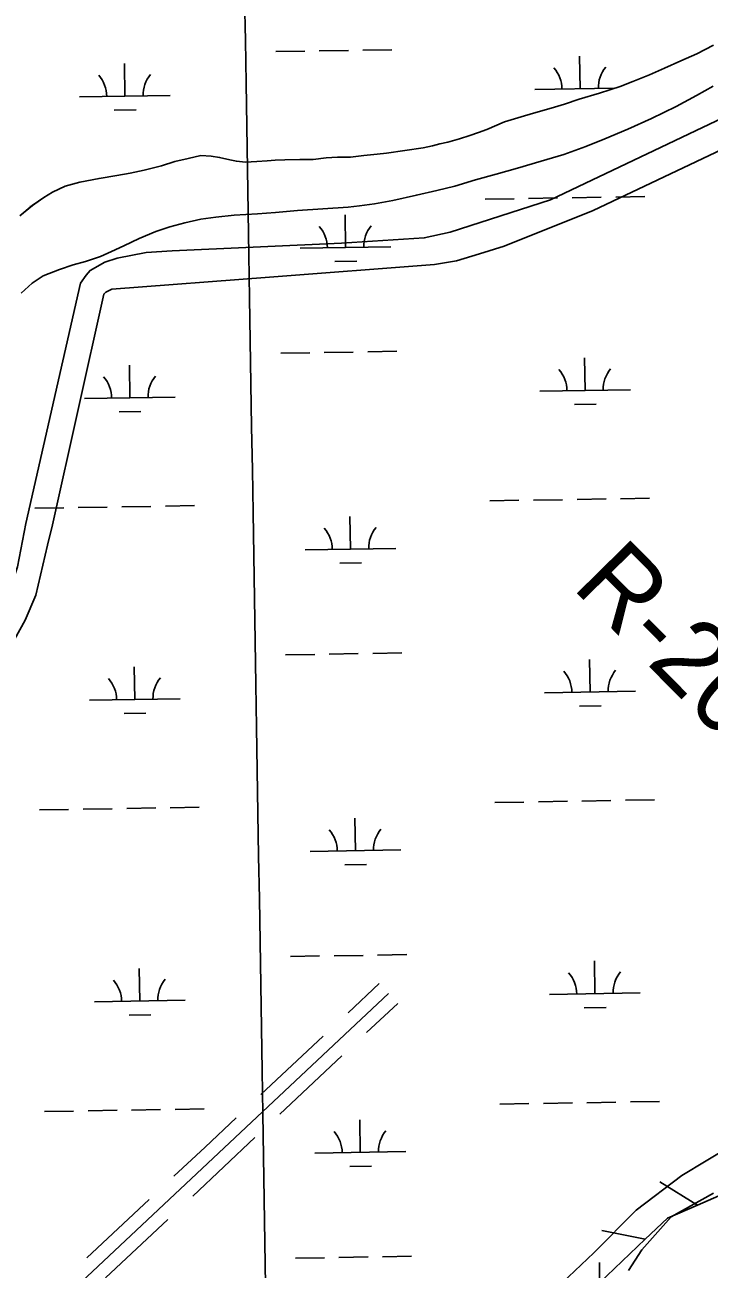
# Model space of a CAD drawing. Extents: x 3855477 to 3893699, y 299188 to 325115.
# Drawn here: x 3875184 to 3875938, y 318147 to 319519 of the extents above; entities that cross this region are included whole.
import ezdxf

# ---------------------------------------------------------------- set-up
doc = ezdxf.new("R2010")
doc.units = 0
for name, color, linetype in [('V-GRID-MAJR', 7, 'Continuous'), ('V-LEVE-TOET', 7, 'Continuous'), ('V-RIVR-EDGE', 7, 'Continuous'), ('V-RIVR-RANG-IDEN', 7, 'Continuous'), ('V-ROAD-CNTR', 7, 'Continuous'), ('V-RRAP-FSHR', 7, 'Continuous'), ('V-TOPO-SHOR', 7, 'Continuous'), ('V-WETL-SWMP', 7, 'Continuous')]:
    doc.layers.add(name, color=color, linetype=linetype)

msp = doc.modelspace()

# ---------------------------------------------------------------- linework, layer by layer
at = {"layer": 'V-GRID-MAJR'}
msp.add_spline([(3875665.2, 304876.4), (3875615.9, 307902.9), (3875517.1, 313962.9), (3875418.4, 320022.9), (3875369, 323056.4)], degree=3, dxfattribs=at)
at = {"layer": 'V-LEVE-TOET'}
for points in [[(3875185, 318969.5), (3875245, 319234.4), (3875251.5, 319243.3), (3875255.8, 319248.5), (3875271.8, 319257.5), (3875285.6, 319262), (3875317.7, 319268.3), (3875346.2, 319270.2), (3875532.7, 319278.6), (3875624, 319284.2), (3875652.5, 319290.5), (3875763.2, 319326.4), (3876037.2, 319456.7)], [(3875994.8, 319402), (3875810.2, 319314.6), (3875712, 319275.2), (3875685, 319266.8), (3875659.5, 319259.1), (3875635.4, 319255.1), (3875453.5, 319240.9), (3875279.6, 319227.6), (3875273, 319224.6), (3875270.8, 319222.3), (3875214.4, 318967.7), (3875208.9, 318945.3)], [(3875208.9, 318945.3), (3875195.9, 318890.3), (3875184.3, 318862.6), (3875158.7, 318816.6), (3875103.7, 318715), (3875020.7, 318582.9), (3874977.7, 318508.1), (3874968.7, 318494.3), (3874956, 318489.9), (3874948.7, 318491.6), (3874941.8, 318506.7), (3874953.1, 318541.8), (3874989.8, 318597.8), (3875117.3, 318800.6), (3875149.5, 318854.3), (3875164.9, 318889.7), (3875175.7, 318921.4), (3875185, 318969.5)], [(3875961.8, 318282.5), (3875908.2, 318250.2), (3875857.7, 318212.2), (3875811.2, 318165.2), (3875755, 318112.1)], [(3875849.1, 318145.7), (3875863.9, 318168.5), (3875896.4, 318204.6), (3875943.1, 318230.8)]]:
    msp.add_lwpolyline(points, dxfattribs=at)
at = {"layer": 'V-RIVR-EDGE'}
msp.add_spline([(3875333.8, 317153.7), (3875382.5, 317211.7), (3875416.1, 317256.3), (3875447.7, 317311.6), (3875463.4, 317343.9), (3875526.9, 317421.4), (3875570.9, 317488.3), (3875613.4, 317571.4), (3875636.6, 317617.6), (3875653.8, 317644.3), (3875696.2, 317722.3), (3875739.5, 317798.3), (3875802.3, 317901), (3875859.1, 317980.5), (3875919.9, 318064.9), (3875931.9, 318079.6), (3876041.4, 318197.3), (3876076.9, 318245.4), (3876119.3, 318306.7), (3876129.3, 318317), (3876143.3, 318328.9), (3876165.7, 318352.8), (3876193.7, 318388.2), (3876212.5, 318413.3), (3876222.9, 318428.8), (3876230.5, 318437.1), (3876240, 318442.3), (3876254.4, 318455.4), (3876268, 318470.1), (3876296.4, 318504.7), (3876316.8, 318523.4), (3876344.7, 318547.2), (3876386.6, 318571.9), (3876408.2, 318586.1), (3876436.5, 318602), (3876464.4, 318616.3), (3876505.5, 318635.3), (3876509.5, 318637.3), (3876508.7, 318640.5), (3876498.8, 318652.1), (3876498.4, 318655.3), (3876499.2, 318658.5), (3876570.7, 318703.3), (3876579.8, 318708.9), (3876585, 318710.4), (3876591, 318706.4), (3876618.5, 318691.2), (3876621.6, 318690.4), (3876625.2, 318691.2), (3876632, 318693.6), (3876644.8, 318701.9), (3876661.5, 318709.9), (3876695.1, 318726.1), (3876725.4, 318740.4), (3876748.9, 318756.3), (3876771.7, 318770.6), (3876821.6, 318805.5), (3876855.9, 318829.3), (3876863.5, 318835.3), (3876870.7, 318837.7), (3876878.7, 318835.7), (3876888.6, 318830.1), (3876900.9, 318822.1), (3876907.3, 318820.8), (3876917.7, 318821.2), (3876935.6, 318826.4), (3876956.8, 318837.1), (3876973.5, 318842.2), (3876993.5, 318846.1), (3877006.6, 318850.9), (3877026.6, 318862.4), (3877050.5, 318877.5)], degree=3, dxfattribs=at)
at = {"layer": 'V-ROAD-CNTR'}
for points in [[(3875574.3, 318462), (3875540.1, 318429.8)], [(3875584.6, 318451.1), (3874817.1, 317730), (3874870.2, 317462)], [(3875594.9, 318440.1), (3875560.6, 318408)], [(3875512.7, 318404.1), (3875444.1, 318339.7)], [(3875533.2, 318382.2), (3875464.7, 318317.8)], [(3875416.7, 318313.9), (3875382.5, 318281.7)], [(3875437.3, 318292.1), (3875403, 318259.9)], [(3875382.5, 318281.7), (3875348.2, 318249.5)], [(3875403, 318259.9), (3875368.8, 318227.7)], [(3875320.8, 318223.8), (3875252.3, 318159.4)], [(3875341.3, 318201.9), (3875272.8, 318137.5)]]:
    msp.add_lwpolyline(points, dxfattribs=at)
at = {"layer": 'V-RRAP-FSHR'}
for p, q in [((3875925.3, 318217.7), (3875883.8, 318243.3)), ((3875867.7, 318180), (3875819.8, 318189.6))]:
    msp.add_line(p, q, dxfattribs=at)
for points in [[(3875989.4, 318245.9), (3875984.2, 318243.2), (3875925.3, 318217.7)], [(3875925.3, 318217.7), (3875892.2, 318203.4), (3875867.7, 318180)], [(3875867.7, 318180), (3875817, 318131.7)]]:
    msp.add_lwpolyline(points, dxfattribs=at)
at = {"layer": 'V-TOPO-SHOR'}
for points in [[(3875942.9, 319497), (3875924.5, 319487.3), (3875906.8, 319479.5), (3875888.8, 319471.4), (3875872.3, 319464.1), (3875854.2, 319456.7), (3875840, 319451.4), (3875817.2, 319443.9), (3875794.8, 319437.3), (3875778.6, 319431.9), (3875764.1, 319427.4), (3875744.4, 319422), (3875731, 319417.9), (3875712.5, 319412.1), (3875693.2, 319403.9), (3875683.8, 319400.6), (3875674.4, 319397.3), (3875663, 319393.6), (3875650, 319389.9), (3875641.3, 319388.2), (3875633, 319385.7), (3875622.8, 319383.6)], [(3875179.9, 319223.4), (3875192, 319234.3), (3875203.9, 319242.5), (3875222, 319249.5), (3875237.1, 319254.4), (3875250.5, 319258.2), (3875267.1, 319263.6), (3875279.4, 319269.3), (3875292.8, 319275.5), (3875309.8, 319283.6), (3875328.3, 319291.4), (3875343.8, 319296.4), (3875360, 319301), (3875377.8, 319304.8), (3875394.5, 319307), (3875414.7, 319309.3), (3875440.1, 319310.8), (3875460, 319312.3), (3875484.2, 319314.6), (3875540.1, 319318.2), (3875552.8, 319319.5), (3875569.1, 319321.8), (3875589.3, 319325.6), (3875615.4, 319331.5), (3875638, 319336.6), (3875657.8, 319341.2), (3875680.4, 319348.3), (3875703.3, 319354.6), (3875726.7, 319361.3), (3875752.8, 319368.8), (3875778.1, 319376.3), (3875802.2, 319384.9), (3875823.2, 319393.6), (3875848.5, 319404.2), (3875874.5, 319416.1), (3875901.8, 319429.2), (3875924.2, 319441.4), (3875942.4, 319451.6)], [(3875622.8, 319383.6), (3875582.5, 319377.9), (3875572.3, 319376.5), (3875557.3, 319375.2), (3875542.7, 319373.4), (3875528.5, 319373.2), (3875515.8, 319372.6), (3875501.6, 319370.8), (3875487, 319370.6), (3875470.4, 319370.4), (3875459.7, 319369.9), (3875451, 319369.4), (3875439.6, 319368.4), (3875427, 319367.8), (3875417.1, 319368.9), (3875409.9, 319370.4), (3875398.4, 319373), (3875389.3, 319374.4), (3875377.8, 319375.1), (3875363.7, 319371.7), (3875349.1, 319368.4), (3875334.5, 319363.8), (3875315.2, 319358.8), (3875299.9, 319355.8), (3875285.3, 319353.2), (3875265.6, 319349.8), (3875244.3, 319345.6), (3875228.1, 319341.4), (3875214.4, 319334.9), (3875204.6, 319328.8), (3875192, 319320), (3875178.4, 319308.7)]]:
    msp.add_lwpolyline(points, dxfattribs=at)
at = {"layer": 'V-WETL-SWMP'}
for p, q in [((3875460.4, 319489.7), (3875492.4, 319490.3)), ((3875508.4, 319490.5), (3875540.4, 319491)), ((3875556.4, 319491.3), (3875588.4, 319491.8)), ((3875796, 319448.8), (3875795.4, 319484.8)), ((3875294.1, 319440.6), (3875293.6, 319476.6)), ((3875746, 319447.9), (3875833.9, 319449.4)), ((3875244.2, 319439.8), (3875344.1, 319441.4)), ((3875282.4, 319425), (3875306.4, 319425.4)), ((3875189.3, 319318.8), (3875190.7, 319318.8)), ((3875691.1, 319327), (3875723.1, 319327.5)), ((3875739.1, 319327.7), (3875771.1, 319328.3)), ((3875787.1, 319328.5), (3875819.1, 319329.1)), ((3875835.1, 319329.3), (3875867.1, 319329.8)), ((3875537.4, 319273.7), (3875536.8, 319309.7)), ((3875487.4, 319272.9), (3875587.4, 319274.5)), ((3875525.6, 319258.1), (3875549.6, 319258.5)), ((3875465.9, 319157.1), (3875497.8, 319157.6)), ((3875513.8, 319157.9), (3875545.8, 319158.4)), ((3875561.8, 319158.7), (3875593.8, 319159.2)), ((3875299.6, 319108), (3875299, 319144)), ((3875801.4, 319116.1), (3875800.8, 319152.1)), ((3875751.4, 319115.3), (3875851.4, 319116.9)), ((3875249.6, 319107.1), (3875349.6, 319108.8)), ((3875789.7, 319100.5), (3875813.7, 319100.9)), ((3875287.8, 319092.3), (3875311.8, 319092.7)), ((3875696.5, 318994.3), (3875728.5, 318994.9)), ((3875744.5, 318995.1), (3875776.5, 318995.6)), ((3875792.5, 318995.9), (3875824.5, 318996.4)), ((3875840.5, 318996.7), (3875872.5, 318997.2)), ((3875194.7, 318986.2), (3875226.7, 318986.7)), ((3875242.7, 318986.9), (3875274.7, 318987.5)), ((3875290.7, 318987.7), (3875322.7, 318988.2)), ((3875338.7, 318988.5), (3875370.7, 318989)), ((3875542.8, 318941.1), (3875542.2, 318977.1)), ((3875492.8, 318940.3), (3875592.8, 318941.9)), ((3875531, 318925.5), (3875555, 318925.8)), ((3875471.3, 318824.5), (3875503.3, 318825)), ((3875519.3, 318825.3), (3875551.3, 318825.8)), ((3875567.3, 318826), (3875599.3, 318826.6)), ((3875305, 318775.3), (3875304.4, 318811.3)), ((3875806.8, 318783.5), (3875806.2, 318819.5)), ((3875756.8, 318782.7), (3875856.8, 318784.3)), ((3875255, 318774.5), (3875355, 318776.1)), ((3875293.2, 318759.7), (3875317.2, 318760.1)), ((3875795.1, 318767.9), (3875819.1, 318768.3)), ((3875702, 318661.7), (3875733.9, 318662.2)), ((3875749.9, 318662.5), (3875781.9, 318663)), ((3875797.9, 318663.3), (3875829.9, 318663.8)), ((3875845.9, 318664.1), (3875877.9, 318664.6)), ((3875200.1, 318653.5), (3875232.1, 318654.1)), ((3875248.1, 318654.3), (3875280.1, 318654.8)), ((3875296.1, 318655.1), (3875328.1, 318655.6)), ((3875344.1, 318655.9), (3875376.1, 318656.4)), ((3875548.2, 318608.5), (3875547.6, 318644.4)), ((3875498.2, 318607.6), (3875598.2, 318609.3)), ((3875536.5, 318592.8), (3875560.5, 318593.2)), ((3875476.7, 318491.8), (3875508.7, 318492.4)), ((3875524.7, 318492.6), (3875556.7, 318493.1)), ((3875572.7, 318493.4), (3875604.7, 318493.9)), ((3875812.2, 318450.9), (3875811.7, 318486.9)), ((3875310.4, 318442.7), (3875309.8, 318478.7)), ((3875260.4, 318441.9), (3875360.4, 318443.5)), ((3875762.3, 318450.1), (3875862.2, 318451.7)), ((3875298.7, 318427.1), (3875322.7, 318427.5)), ((3875800.5, 318435.2), (3875824.5, 318435.6)), ((3875803.4, 318330.6), (3875835.4, 318331.2)), ((3875851.4, 318331.4), (3875883.3, 318331.9)), ((3875205.5, 318320.9), (3875237.5, 318321.4)), ((3875253.5, 318321.7), (3875285.5, 318322.2)), ((3875301.5, 318322.5), (3875333.5, 318323)), ((3875349.5, 318323.2), (3875381.5, 318323.8)), ((3875707.4, 318329.1), (3875739.4, 318329.6)), ((3875755.4, 318329.9), (3875787.4, 318330.4)), ((3875553.6, 318275.8), (3875553, 318311.8)), ((3875503.6, 318275), (3875603.6, 318276.6)), ((3875541.9, 318260.2), (3875565.9, 318260.6)), ((3875482.1, 318159.2), (3875514.1, 318159.7)), ((3875530.1, 318160), (3875562.1, 318160.5)), ((3875578.1, 318160.8), (3875610.1, 318161.3)), ((3875817.7, 318118.2), (3875817.1, 318154.2))]:
    msp.add_line(p, q, dxfattribs=at)
for points in [[(3875942.9, 319497), (3875924.5, 319487.3), (3875906.8, 319479.5), (3875888.8, 319471.4), (3875872.3, 319464.1), (3875854.2, 319456.7), (3875840, 319451.4), (3875817.2, 319443.9), (3875794.8, 319437.3), (3875778.6, 319431.9), (3875764.1, 319427.4), (3875744.4, 319422), (3875731, 319417.9), (3875712.5, 319412.1), (3875693.2, 319403.9), (3875683.8, 319400.6), (3875674.4, 319397.3), (3875663, 319393.6), (3875650, 319389.9), (3875641.3, 319388.2), (3875633, 319385.7), (3875622.8, 319383.6), (3875582.5, 319377.9), (3875572.3, 319376.5), (3875557.3, 319375.2), (3875542.7, 319373.4), (3875528.5, 319373.2), (3875515.8, 319372.6), (3875501.6, 319370.8), (3875487, 319370.6), (3875470.4, 319370.4), (3875459.7, 319369.9), (3875451, 319369.4), (3875439.6, 319368.4), (3875427, 319367.8), (3875417.1, 319368.9), (3875409.9, 319370.4), (3875398.4, 319373), (3875389.3, 319374.4), (3875377.8, 319375.1), (3875363.7, 319371.7), (3875349.1, 319368.4), (3875334.5, 319363.8), (3875315.2, 319358.8), (3875299.9, 319355.8), (3875285.3, 319353.2), (3875265.6, 319349.8), (3875244.3, 319345.6), (3875228.1, 319341.4), (3875214.4, 319334.9), (3875204.6, 319328.8), (3875192.1, 319320), (3875178.4, 319308.7)], [(3875179.9, 319223.4), (3875192, 319234.3), (3875203.9, 319242.5), (3875222, 319249.5), (3875237.1, 319254.4), (3875250.5, 319258.2), (3875267.1, 319263.6), (3875279.4, 319269.3), (3875292.8, 319275.5), (3875309.8, 319283.6), (3875328.3, 319291.4), (3875343.8, 319296.4), (3875360, 319301), (3875377.8, 319304.8), (3875394.5, 319307), (3875414.7, 319309.3), (3875440.1, 319310.8), (3875460, 319312.3), (3875484.2, 319314.6), (3875540.1, 319318.2), (3875552.8, 319319.5), (3875569.1, 319321.8), (3875589.3, 319325.6), (3875615.4, 319331.5), (3875638, 319336.6), (3875657.8, 319341.2), (3875680.4, 319348.3), (3875703.3, 319354.6), (3875726.7, 319361.3), (3875752.8, 319368.8), (3875778.1, 319376.3), (3875802.2, 319384.9), (3875823.2, 319393.6), (3875848.5, 319404.2), (3875874.5, 319416.1), (3875901.8, 319429.2), (3875924.2, 319441.4), (3875942.4, 319451.6)]]:
    msp.add_lwpolyline(points, dxfattribs=at)
for centre, start, end in [((3875740.7, 319448.3), 0.1615, 41.7052), ((3875851.2, 319450.1), 140.1615, 181.7052), ((3875238.9, 319440.2), 0.1615, 41.7052), ((3875349.4, 319442), 140.1615, 181.7052), ((3875482.1, 319273.3), 0.1615, 41.7052), ((3875592.6, 319275.1), 140.1615, 181.7052), ((3875856.6, 319117.5), 140.1615, 181.7052), ((3875244.3, 319107.5), 0.1615, 41.7052), ((3875354.8, 319109.3), 140.1615, 181.7052), ((3875746.2, 319115.7), 0.1615, 41.7052), ((3875487.5, 318940.7), 0.1615, 41.7052), ((3875598, 318942.5), 140.1615, 181.7052), ((3875249.7, 318774.9), 0.1615, 41.7052), ((3875360.2, 318776.7), 140.1615, 181.7052), ((3875751.6, 318783.1), 0.1615, 41.7052), ((3875862.1, 318784.9), 140.1615, 181.7052), ((3875603.4, 318609.8), 140.1615, 181.7052), ((3875493, 318608), 0.1615, 41.7052), ((3875757, 318450.4), 0.1615, 41.7052), ((3875867.5, 318452.2), 140.1615, 181.7052), ((3875255.2, 318442.3), 0.1615, 41.7052), ((3875365.6, 318444.1), 140.1615, 181.7052), ((3875498.4, 318275.4), 0.1615, 41.7052), ((3875608.9, 318277.2), 140.1615, 181.7052)]:
    msp.add_arc(centre, 35.2, start, end, dxfattribs=at)

# ---------------------------------------------------------------- texts
at = {"layer": 'V-RIVR-RANG-IDEN'}
msp.add_text('R-20.2', height=83, rotation=314.5864, dxfattribs=at).set_placement((3875785.9, 318898.8))

doc.saveas('drawing.dxf')
